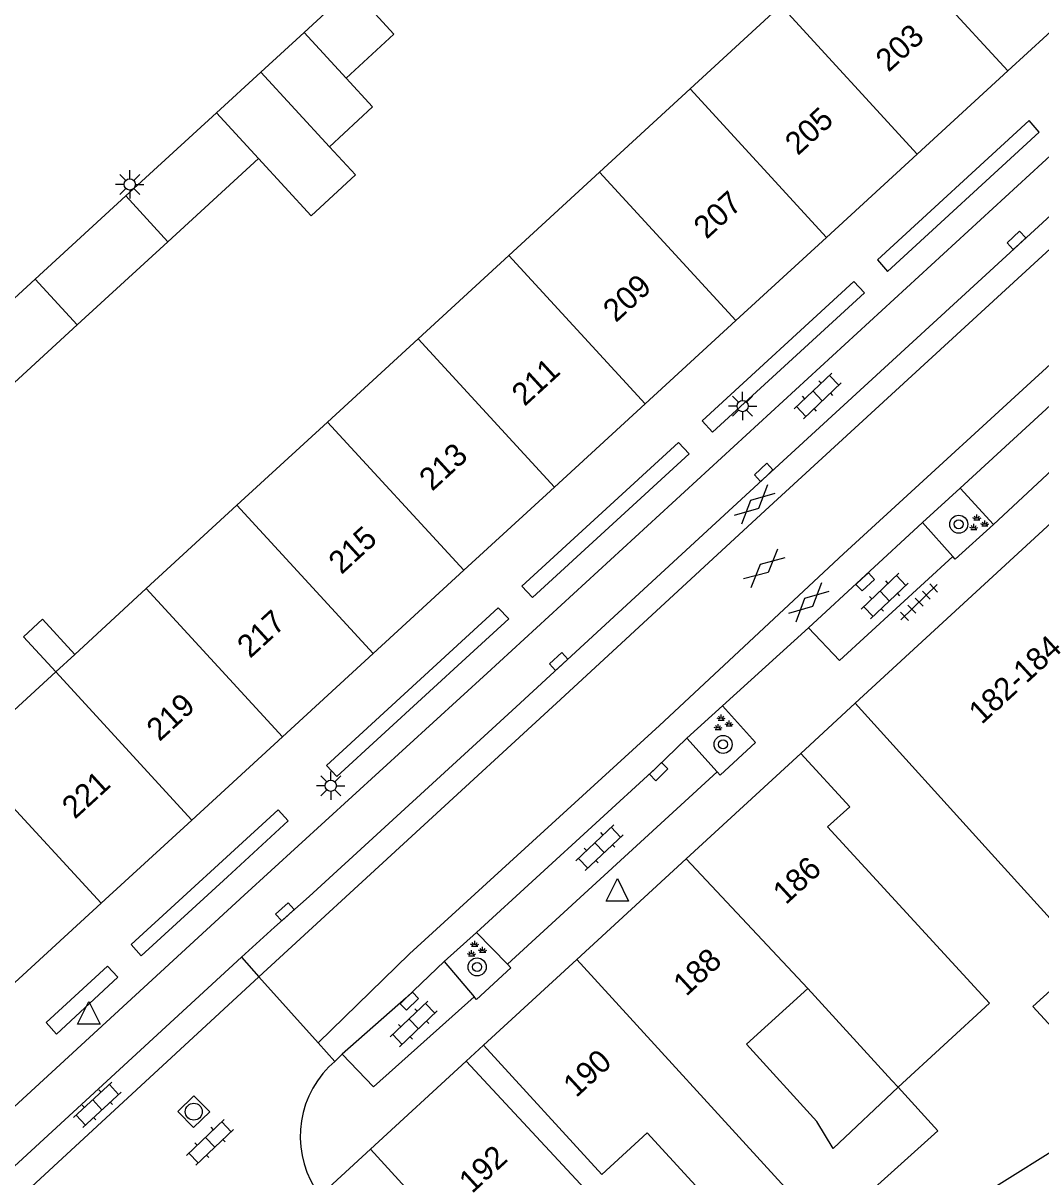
# Model space of a CAD drawing. Extents: x 132998 to 136004, y 396998 to 398512.
# Drawn here: x 134747.3 to 134792.3, y 397103.3 to 397154.4 of the extents above; entities that cross this region are included whole.
import ezdxf

# ---------------------------------------------------------------- set-up
doc = ezdxf.new("R2010")
doc.units = 0
for name, color, linetype in [('gg-afsc-muur', 7, 'Continuous'), ('gg-anno-huisnummerreeks BGT', 7, 'Continuous'), ('gg-bbg-bijgebouw', 7, 'Continuous'), ('gg-bbg-gedigitaliseerde bebouwing', 7, 'Continuous'), ('gg-bbg-gedigitaliseerde bebouwing onder overbouw', 7, 'Continuous'), ('gg-bbg-gedigitaliseerde bijgebouw', 7, 'Continuous'), ('gg-bbg-hoofdgebouw', 7, 'Continuous'), ('gg-bbg-luifel en loopbrug', 7, 'Continuous'), ('gg-bbg-pand overbouw', 7, 'Continuous'), ('gg-bbg-tussenscheiding', 7, 'Continuous'), ('gg-knt-verharding', 7, 'Continuous'), ('gg-knt-verharding nz', 7, 'Continuous'), ('gt-grn-weggrens', 7, 'Continuous'), ('gt-symb-boom', 7, 'Continuous'), ('gt-symb-gesloten verharding', 7, 'Continuous'), ('gt-symb-groenvak', 7, 'Continuous'), ('gt-symb-klinker verharding', 7, 'Continuous'), ('gt-symb-kolk', 7, 'Continuous'), ('gt-symb-lichtmast', 7, 'Continuous'), ('gt-symb-rioolschacht', 7, 'Continuous'), ('gt-symb-tegel verharding', 7, 'Continuous'), ('gt-symb-waterafsluiter', 7, 'Continuous')]:
    doc.layers.add(name, color=color, linetype=linetype)

# ---------------------------------------------------------------- blocks, each defined once
blk = doc.blocks.new('gt0-GRVAK')
at = {"layer": 'gt-symb-groenvak'}
for p, q in [((-0.11, 0.189), (-0.228, 0.24)), ((-0.182, 0.153), (0.088, 0.153)), ((-0.091, 0.211), (-0.156, 0.322)), ((-0.047, 0.214), (-0.047, 0.393)), ((-0.004, 0.211), (0.061, 0.322)), ((0.015, 0.189), (0.133, 0.24)), ((0.262, -0.052), (0.197, 0.059)), ((0.305, -0.049), (0.305, 0.13)), ((0.349, -0.052), (0.414, 0.059)), ((-0.245, -0.228), (-0.363, -0.177)), ((-0.318, -0.264), (-0.047, -0.264)), ((-0.226, -0.206), (-0.291, -0.095)), ((-0.183, -0.203), (-0.183, -0.024)), ((-0.139, -0.206), (-0.074, -0.095)), ((-0.12, -0.228), (-0.002, -0.177)), ((0.243, -0.074), (0.125, -0.023)), ((0.17, -0.11), (0.441, -0.11)), ((0.368, -0.074), (0.486, -0.023))]:
    blk.add_line(p, q, dxfattribs=at)
blk = doc.blocks.new('gt0-KOLK')
at = {"layer": 'gt-symb-kolk'}
blk.add_lwpolyline([(0, 0), (0.375, 0), (0.375, 0.4), (-0.375, 0.4), (-0.375, 0), (0, 0)], dxfattribs=at)
blk = doc.blocks.new('gt0-LMAST')
at = {"layer": 'gt-symb-lichtmast'}
for p, q in [((-0.005, 0.246), (-0.005, 0.621)), ((-0.182, 0.173), (-0.447, 0.438)), ((0.172, 0.173), (0.437, 0.438)), ((-0.255, -0.004), (-0.63, -0.004)), ((-0.182, -0.181), (-0.447, -0.446)), ((-0.005, -0.254), (-0.005, -0.629)), ((0.437, -0.446), (0.172, -0.181)), ((0.245, -0.004), (0.62, -0.004))]:
    blk.add_line(p, q, dxfattribs=at)
blk.add_circle((-0.005, -0.004), 0.25, dxfattribs=at)
blk = doc.blocks.new('gt0-GESVH1')
at = {"layer": 'gt-symb-gesloten verharding'}
for p, q in [((-0.992, -0.261), (0.008, 0.239)), ((0.008, -0.261), (-0.992, 0.239)), ((0.008, 0.239), (1.008, -0.261)), ((1.008, 0.239), (0.008, -0.261))]:
    blk.add_line(p, q, dxfattribs=at)
blk = doc.blocks.new('gt0-KL1')
at = {"layer": 'gt-symb-klinker verharding'}
for p, q in [((-1.15, 0.3), (1.15, 0.3)), ((-1, -0.3), (-1, 0.3)), ((-0.5, 0.3), (-0.5, 0.45)), ((0, -0.3), (0, 0.3)), ((0.5, 0.3), (0.5, 0.45)), ((1, -0.3), (1, 0.3)), ((-1.15, -0.3), (1.15, -0.3)), ((-0.5, -0.45), (-0.5, -0.3)), ((0.5, -0.45), (0.5, -0.3))]:
    blk.add_line(p, q, dxfattribs=at)
blk = doc.blocks.new('gt0-BOOM')
at = {"layer": 'gt-symb-boom'}
for radius in [0.4, 0.2]:
    blk.add_circle((0, 0), radius, dxfattribs=at)
blk = doc.blocks.new('gt0-WAFSL')
at = {"layer": 'gt-symb-waterafsluiter'}
for p, q in [((-0.5, -0.333), (0, 0.667)), ((0, 0.667), (0.5, -0.333)), ((0.5, -0.333), (-0.5, -0.333))]:
    blk.add_line(p, q, dxfattribs=at)
blk = doc.blocks.new('gt0-TEG1')
at = {"layer": 'gt-symb-tegel verharding'}
for p, q in [((-1.125, 0), (1.125, 0)), ((-0.9, -0.25), (-0.9, 0.25)), ((-0.45, -0.25), (-0.45, 0.25)), ((0, -0.25), (0, 0.25)), ((0.45, -0.25), (0.45, 0.25)), ((0.9, -0.25), (0.9, 0.25))]:
    blk.add_line(p, q, dxfattribs=at)
blk = doc.blocks.new('gt0-RS')
at = {"layer": 'gt-symb-rioolschacht'}
blk.add_lwpolyline([(-0.5, -0.5), (0.5, -0.5), (0.5, 0.5), (-0.5, 0.5)], close=True, dxfattribs=at)
blk.add_circle((0, 0), 0.375, dxfattribs=at)

msp = doc.modelspace()

# ---------------------------------------------------------------- linework, layer by layer
at = {"layer": 'gg-afsc-muur'}
msp.add_line((134784.085, 397124.28), (134781.675, 397122.061), dxfattribs=at)
at = {"layer": 'gg-bbg-bijgebouw'}
for p, q in [((134759.71, 397153.954), (134761.83, 397155.9)), ((134763.687, 397153.872), (134761.83, 397155.9)), ((134757.792, 397152.195), (134759.71, 397153.954)), ((134751.822, 397146.716), (134755.832, 397150.396)), ((134753.682, 397144.69), (134757.692, 397148.37)), ((134747.812, 397143.035), (134751.822, 397146.716)), ((134749.672, 397141.01), (134753.682, 397144.69)), ((134743.803, 397139.356), (134747.812, 397143.035)), ((134745.663, 397137.33), (134749.672, 397141.01))]:
    msp.add_line(p, q, dxfattribs=at)
at = {"layer": 'gg-bbg-gedigitaliseerde bebouwing'}
for p, q in [((134776.784, 397151.452), (134780.792, 397155.136)), ((134772.775, 397147.768), (134776.784, 397151.452)), ((134768.767, 397144.085), (134772.775, 397147.768)), ((134764.758, 397140.401), (134768.767, 397144.085)), ((134760.75, 397136.717), (134764.758, 397140.401)), ((134756.742, 397133.033), (134760.75, 397136.717)), ((134752.734, 397129.35), (134756.742, 397133.033)), ((134749.57, 397126.442), (134752.734, 397129.35)), ((134748.725, 397125.665), (134749.57, 397126.442)), ((134744.717, 397121.981), (134748.725, 397125.665)), ((134790.111, 397117.624), (134784.085, 397124.28)), ((134783.841, 397119.7), (134781.675, 397122.061)), ((134782.859, 397118.806), (134783.841, 397119.7)), ((134781.993, 397111.668), (134785.709, 397107.588)), ((134785.98, 397107.294), (134783.108, 397104.591)), ((134785.98, 397107.294), (134785.709, 397107.588))]:
    msp.add_line(p, q, dxfattribs=at)
for points in [[(134782.859, 397118.806), (134790.027, 397111.018), (134785.98, 397107.294)], [(134790.111, 397117.624), (134794.295, 397113.003), (134791.94, 397110.871), (134795.986, 397106.461)], [(134783.108, 397104.591), (134782.385, 397105.779), (134779.276, 397109.193), (134781.993, 397111.668)], [(134785.98, 397107.294), (134787.734, 397105.365), (134784.491, 397102.445)]]:
    msp.add_lwpolyline(points, dxfattribs=at)
at = {"layer": 'gg-bbg-gedigitaliseerde bebouwing onder overbouw'}
msp.add_line((134766.881, 397108.444), (134773.847, 397100.956), dxfattribs=at)
msp.add_lwpolyline([(134777.852, 397102.044), (134774.89, 397105.285), (134772.874, 397103.442), (134767.652, 397109.154)], dxfattribs=at)
at = {"layer": 'gg-bbg-gedigitaliseerde bijgebouw'}
for p, q in [((134761.569, 397151.928), (134763.687, 397153.872)), ((134760.831, 397148.895), (134757.792, 397152.195)), ((134755.832, 397150.396), (134757.692, 397148.37)), ((134795.986, 397106.461), (134790.099, 397102.769))]:
    msp.add_line(p, q, dxfattribs=at)
msp.add_lwpolyline([(134760.831, 397148.895), (134762.742, 397150.655), (134761.569, 397151.928)], dxfattribs=at)
at = {"layer": 'gg-bbg-hoofdgebouw'}
for p, q in [((134794.842, 397155.931), (134790.832, 397152.249)), ((134790.832, 397152.249), (134786.822, 397148.567)), ((134786.822, 397148.567), (134782.812, 397144.885)), ((134782.812, 397144.885), (134778.801, 397141.204)), ((134778.801, 397141.204), (134774.792, 397137.522)), ((134774.792, 397137.522), (134770.781, 397133.84)), ((134770.781, 397133.84), (134766.771, 397130.158)), ((134792.947, 397132.437), (134784.085, 397124.28)), ((134766.771, 397130.158), (134762.76, 397126.477)), ((134762.76, 397126.477), (134758.751, 397122.795)), ((134758.751, 397122.795), (134754.74, 397119.113)), ((134781.675, 397122.061), (134776.611, 397117.4)), ((134754.74, 397119.113), (134750.73, 397115.431)), ((134776.611, 397117.4), (134771.766, 397112.941)), ((134750.73, 397115.431), (134746.72, 397111.75)), ((134771.766, 397112.941), (134767.652, 397109.154)), ((134766.881, 397108.444), (134762.65, 397104.55)), ((134762.65, 397104.55), (134771.22, 397095.23))]:
    msp.add_line(p, q, dxfattribs=at)
at = {"layer": 'gg-bbg-luifel en loopbrug'}
msp.add_line((134755.832, 397150.396), (134757.792, 397152.195), dxfattribs=at)
for points in [[(134757.692, 397148.37), (134760.023, 397145.839), (134761.983, 397147.644), (134760.831, 397148.895)], [(134748.725, 397125.665), (134747.301, 397127.217), (134748.146, 397127.993), (134749.57, 397126.442)]]:
    msp.add_lwpolyline(points, dxfattribs=at)
at = {"layer": 'gg-bbg-pand overbouw'}
msp.add_line((134767.652, 397109.154), (134766.881, 397108.444), dxfattribs=at)
at = {"layer": 'gg-bbg-tussenscheiding'}
for p, q in [((134790.832, 397152.249), (134784.801, 397158.82)), ((134786.822, 397148.567), (134780.792, 397155.136)), ((134759.71, 397153.954), (134761.569, 397151.928)), ((134782.812, 397144.885), (134776.784, 397151.452)), ((134778.801, 397141.204), (134772.775, 397147.768)), ((134751.822, 397146.716), (134753.682, 397144.69)), ((134774.792, 397137.522), (134768.767, 397144.085)), ((134747.812, 397143.035), (134749.672, 397141.01)), ((134770.781, 397133.84), (134764.758, 397140.401)), ((134766.771, 397130.158), (134760.75, 397136.717)), ((134762.76, 397126.477), (134756.742, 397133.033)), ((134758.751, 397122.795), (134752.734, 397129.35)), ((134754.74, 397119.113), (134748.725, 397125.665)), ((134750.73, 397115.431), (134744.717, 397121.981)), ((134776.611, 397117.4), (134781.993, 397111.668)), ((134782.148, 397101.593), (134771.766, 397112.941))]:
    msp.add_line(p, q, dxfattribs=at)
at = {"layer": 'gg-knt-verharding'}
for p, q in [((134798.854, 397154.146), (134767.804, 397125.611)), ((134785.518, 397143.382), (134792.221, 397149.537)), ((134777.772, 397136.264), (134784.489, 397142.429)), ((134788.729, 397133.799), (134797.109, 397141.496)), ((134769.807, 397128.961), (134776.735, 397135.318)), ((134787.064, 397132.269), (134788.729, 397133.799)), ((134790.205, 397132.192), (134788.729, 397133.799)), ((134787.064, 397132.269), (134782.019, 397127.618)), ((134788.407, 397130.767), (134787.064, 397132.269)), ((134767.046, 397126.437), (134768.761, 397128.01)), ((134782.019, 397127.618), (134778.21, 397124.161)), ((134761.161, 397121.037), (134767.046, 397126.437)), ((134757.054, 397115.795), (134767.804, 397125.611)), ((134759.932, 397115.738), (134769.087, 397124.12)), ((134778.21, 397124.161), (134776.64, 397122.737)), ((134777.973, 397121.251), (134776.64, 397122.737)), ((134768.7, 397112.741), (134777.973, 397121.251)), ((134756.318, 397116.602), (134759.01, 397119.074)), ((134752.512, 397113.107), (134756.318, 397116.602)), ((134757.054, 397115.795), (134723.407, 397084.834)), ((134758.407, 397114.382), (134759.932, 397115.738)), ((134756.941, 397113.046), (134758.407, 397114.382)), ((134767.337, 397114.141), (134765.912, 397112.857)), ((134767.337, 397114.141), (134768.7, 397112.741)), ((134752.061, 397113.612), (134752.512, 397113.107)), ((134745.763, 397102.765), (134756.941, 397113.046)), ((134756.941, 397113.046), (134757.714, 397112.184)), ((134765.912, 397112.857), (134767.238, 397111.289)), ((134757.714, 397112.184), (134760.33, 397109.266)), ((134760.33, 397109.266), (134761.073, 397108.438)), ((134760.812, 397108.197), (134761.073, 397108.438)), ((134761.073, 397108.438), (134761.397, 397108.752))]:
    msp.add_line(p, q, dxfattribs=at)
for points in [[(134792.221, 397149.537), (134791.776, 397150.049), (134785.075, 397143.885), (134785.518, 397143.382)], [(134769.087, 397124.12), (134780.172, 397134.344), (134793.993, 397147.022)], [(134784.489, 397142.429), (134784.021, 397142.935), (134777.312, 397136.765), (134777.772, 397136.264)], [(134776.735, 397135.318), (134776.272, 397135.819), (134769.346, 397129.463), (134769.807, 397128.961)], [(134790.205, 397132.192), (134788.508, 397130.655), (134788.407, 397130.767)], [(134782.019, 397127.618), (134783.394, 397126.171), (134788.407, 397130.767)], [(134768.761, 397128.01), (134768.299, 397128.498), (134760.705, 397121.529), (134761.161, 397121.037)], [(134778.21, 397124.161), (134779.68, 397122.541), (134778.115, 397121.097), (134777.973, 397121.251)], [(134776.64, 397122.737), (134775.254, 397121.398), (134767.337, 397114.141)], [(134759.01, 397119.074), (134758.559, 397119.57), (134752.061, 397113.612)], [(134765.912, 397112.857), (134764.228, 397111.246), (134761.397, 397108.752)], [(134751.479, 397112.16), (134751.018, 397112.65), (134748.298, 397110.151)], [(134768.7, 397112.741), (134768.856, 397112.572), (134767.341, 397111.177), (134767.238, 397111.289)], [(134748.298, 397110.151), (134748.755, 397109.638), (134751.479, 397112.16)], [(134767.238, 397111.289), (134762.781, 397107.307), (134761.397, 397108.752)]]:
    msp.add_lwpolyline(points, dxfattribs=at)
msp.add_arc((134763.882, 397105.125), 4.343, 134.9769, 217.1693, dxfattribs=at)
at = {"layer": 'gg-knt-verharding nz'}
for p, q in [((134798.519, 397139.961), (134790.205, 397132.192)), ((134746.575, 397101.905), (134757.714, 397112.184))]:
    msp.add_line(p, q, dxfattribs=at)
for points in [[(134757.714, 397112.184), (134771.249, 397124.625), (134780.098, 397132.802), (134794.7, 397146.199)], [(134760.33, 397109.266), (134764.373, 397113.202), (134775.431, 397123.293), (134783.57, 397130.886), (134793.96, 397140.411), (134797.183, 397143.31)]]:
    msp.add_lwpolyline(points, dxfattribs=at)
at = {"layer": 'gt-grn-weggrens'}
msp.add_line((134760.421, 397102.501), (134762.65, 397104.55), dxfattribs=at)

# ---------------------------------------------------------------- block references
at = {"layer": 'gt-symb-boom'}
for p in [(134788.662, 397132.197), (134778.24, 397122.458), (134767.364, 397112.617)]:
    msp.add_blockref('gt0-BOOM', p, dxfattribs=at)
at = {"layer": 'gt-symb-gesloten verharding'}
for p, rotation in [((134779.647, 397133.077), -137.2290713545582), ((134780.053, 397130.253), 41.22904927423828), ((134782.018, 397128.746), 42.689957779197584)]:
    msp.add_blockref('gt0-GESVH1', p, dxfattribs=dict(at, rotation=rotation))
at = {"layer": 'gt-symb-groenvak'}
for p in [(134789.514, 397132.233), (134778.206, 397123.384), (134767.303, 397113.378)]:
    msp.add_blockref('gt0-GRVAK', p, dxfattribs=at)
at = {"layer": 'gt-symb-klinker verharding'}
for p, rotation in [((134782.422, 397137.875), 43.54158234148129), ((134785.392, 397129.018), 43.54158234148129), ((134772.775, 397117.889), 43.54158234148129), ((134764.562, 397110.093), 43.54158234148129), ((134750.569, 397106.516), 42.689957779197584), ((134755.551, 397104.855), 43.54158234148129)]:
    msp.add_blockref('gt0-KL1', p, dxfattribs=dict(at, rotation=rotation))
at = {"layer": 'gt-symb-kolk'}
for p, rotation in [((134791.346, 397144.604), 42.5280440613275), ((134780.172, 397134.344), 42.689957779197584), ((134784.389, 397129.793), -137.2290713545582), ((134771.105, 397125.975), 42.60899614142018), ((134775.254, 397121.398), -135.97239510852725), ((134759, 397114.899), 41.99141130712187), ((134764.228, 397111.246), -136.29643001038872)]:
    msp.add_blockref('gt0-KOLK', p, dxfattribs=dict(at, rotation=rotation))
at = {"layer": 'gt-symb-lichtmast'}
for p in [(134752.006, 397147.232), (134779.111, 397137.429), (134760.895, 397120.632)]:
    msp.add_blockref('gt0-LMAST', p, dxfattribs=at)
at = {"layer": 'gt-symb-rioolschacht', "rotation": 44.55460008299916}
msp.add_blockref('gt0-RS', (134754.831, 397106.214), dxfattribs=at)
at = {"layer": 'gt-symb-tegel verharding', "rotation": 44.14973636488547}
msp.add_blockref('gt0-TEG1', (134786.908, 397128.749), dxfattribs=at)
at = {"layer": 'gt-symb-waterafsluiter'}
for p in [(134773.564, 397115.855), (134750.193, 397110.417)]:
    msp.add_blockref('gt0-WAFSL', p, dxfattribs=at)

# ---------------------------------------------------------------- texts
at = {"layer": 'gg-anno-huisnummerreeks BGT'}
for s, rotation, p in [('203', 42.5, (134785.558, 397152.16)), ('205', 42.5, (134781.548, 397148.478)), ('207', 42.5, (134777.508, 397144.77)), ('209', 42.5, (134773.5, 397141.09)), ('211', 42.5, (134769.462, 397137.382)), ('213', 42.5, (134765.373, 397133.628)), ('215', 42.5, (134761.363, 397129.947)), ('217', 42.5, (134757.322, 397126.237)), ('182-184', 42.6, (134789.677, 397123.312)), ('219', 42.5, (134753.316, 397122.559)), ('221', 42.5, (134749.572, 397119.121)), ('186', 42.6, (134781.014, 397115.338)), ('188', 42.6, (134776.608, 397111.282)), ('190', 42.6, (134771.743, 397106.805)), ('192', 42.6, (134767.134, 397102.563))]:
    msp.add_text(s, height=1, rotation=rotation, dxfattribs=at).set_placement(p)

doc.saveas('drawing.dxf')
